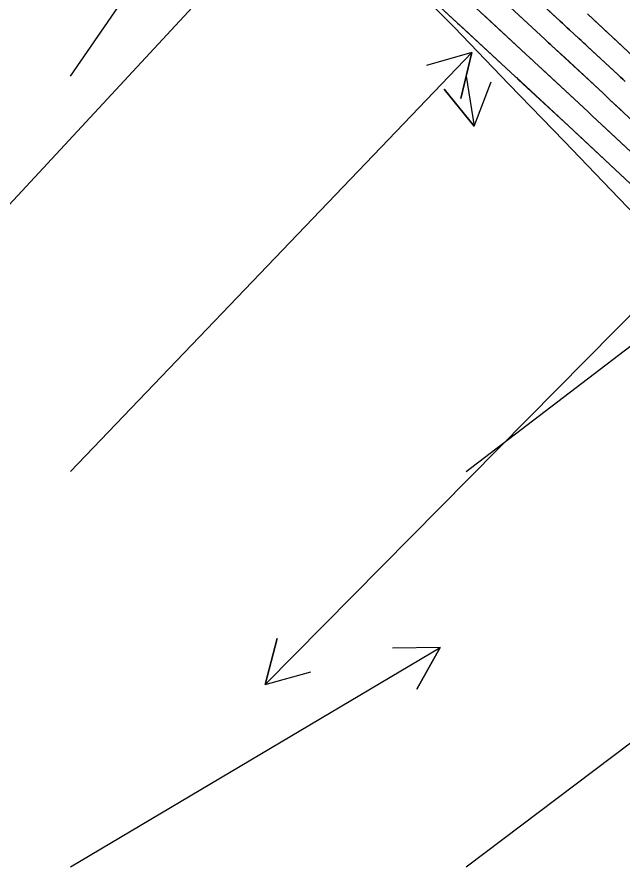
# Model space of a CAD drawing. Extents: x 954385 to 988206, y 1868364 to 1924553.
# Drawn here: x 955700.4 to 955776.9, y 1922818.9 to 1922926.4 of the extents above; entities that cross this region are included whole.
import ezdxf

# ---------------------------------------------------------------- set-up
doc = ezdxf.new("R2010")
doc.units = 0
for name, color, linetype in [('16', 7, 'Continuous'), ('24', 7, 'Continuous'), ('26', 7, 'Continuous'), ('6', 7, 'Continuous'), ('7', 7, 'Continuous')]:
    doc.layers.add(name, color=color, linetype=linetype)

msp = doc.modelspace()

# ---------------------------------------------------------------- linework, layer by layer
at = {"layer": '16'}
for points in [[(955742.21, 1922950.71), (955769.02, 1922925.86), (955769.31, 1922925.59), (955769.61, 1922925.32), (955769.9, 1922925.04), (955770.19, 1922924.77), (955776.32, 1922919.08), (955776.63, 1922918.79), (955776.93, 1922918.51), (955777.24, 1922918.22)], [(955740.3, 1922948.39), (955767.12, 1922923.53), (955767.33, 1922923.34), (955767.54, 1922923.14), (955767.75, 1922922.95), (955767.95, 1922922.76), (955774.42, 1922916.74), (955774.64, 1922916.54), (955774.86, 1922916.34), (955775.08, 1922916.13), (955775.3, 1922915.93), (955781.71, 1922909.95)], [(955737.8, 1922946.62), (955765.22, 1922921.2), (955765.35, 1922921.08), (955765.47, 1922920.97), (955765.59, 1922920.86), (955765.71, 1922920.74), (955772.53, 1922914.41), (955772.66, 1922914.29), (955772.8, 1922914.16), (955772.93, 1922914.04), (955773.07, 1922913.91), (955779.81, 1922907.62)], [(955734.97, 1922945.15), (955763.33, 1922918.86), (955763.4, 1922918.8), (955763.47, 1922918.73), (955770.63, 1922912.08), (955770.68, 1922912.04), (955770.73, 1922911.99), (955770.78, 1922911.94), (955770.83, 1922911.9), (955777.91, 1922905.29)], [(955783.38, 1922896.28), (955776.43, 1922903.47), (955769.51, 1922910.71), (955762.54, 1922917.89), (955755.6, 1922925.1), (955748.52, 1922932.17)], [(955778.22, 1922921.41), (955772.44, 1922926.78)]]:
    msp.add_lwpolyline(points, dxfattribs=at)
at = {"layer": '24'}
msp.add_lwpolyline([(955783.38, 1922896.28), (955776.43, 1922903.47), (955769.51, 1922910.71), (955762.54, 1922917.89), (955755.6, 1922925.1), (955748.52, 1922932.17)], dxfattribs=at)
at = {"layer": '26'}
for points in [[(955807.13, 1923018.93), (955642.24, 1922841.02), (955643.57, 1922846.87), (955642.24, 1922841.02), (955647.97, 1922842.79)], [(955707.13, 1922918.93), (955770.06, 1923010.3), (955769.58, 1923004.32), (955770.06, 1923010.3), (955764.64, 1923007.73)], [(955857.13, 1922968.93), (955731.71, 1922842.02), (955733.23, 1922847.83), (955731.71, 1922842.02), (955737.49, 1922843.61)], [(955757.13, 1922868.93), (955835, 1922928.42), (955832.69, 1922922.88), (955835, 1922928.42), (955829.05, 1922927.65)], [(955707.13, 1922868.93), (955757.86, 1922921.92), (955756.44, 1922916.1), (955757.86, 1922921.92), (955752.1, 1922920.25)], [(955757.13, 1922918.93), (955758.16, 1922912.6), (955754.36, 1922917.25), (955758.16, 1922912.6), (955760.29, 1922918.21)], [(955757.13, 1922818.93), (955812.39, 1922860.66), (955810.05, 1922855.13), (955812.39, 1922860.66), (955806.44, 1922859.92)], [(955707.13, 1922818.93), (955753.84, 1922846.66), (955750.9, 1922841.43), (955753.84, 1922846.66), (955747.84, 1922846.59)]]:
    msp.add_lwpolyline(points, dxfattribs=at)
at = {"layer": '6'}
msp.add_lwpolyline([(955759.21, 1922926.78), (955765.23, 1922921.2), (955765.35, 1922921.08), (955765.47, 1922920.97), (955765.59, 1922920.86), (955765.71, 1922920.74), (955766.32, 1922920.18), (955766.69, 1922919.84), (955772.53, 1922914.41), (955772.66, 1922914.29), (955772.8, 1922914.16), (955772.93, 1922914.04), (955773.07, 1922913.91), (955773.74, 1922913.28), (955774.14, 1922912.9), (955779.81, 1922907.62)], dxfattribs=at)
at = {"layer": '7'}
for points in [[(955748.82, 1922932.31), (955756.03, 1922925.63), (955756.27, 1922925.41), (955763.33, 1922918.86), (955763.4, 1922918.8), (955763.47, 1922918.73), (955763.76, 1922918.46), (955770.63, 1922912.08), (955770.68, 1922912.04), (955770.73, 1922911.99), (955770.78, 1922911.94), (955770.83, 1922911.9), (955771.23, 1922911.52), (955777.91, 1922905.29)], [(955777.24, 1922918.22), (955776.93, 1922918.51), (955776.63, 1922918.79), (955776.32, 1922919.07), (955772.55, 1922922.58), (955772.25, 1922922.85), (955771.96, 1922923.13), (955771.67, 1922923.4), (955771.37, 1922923.68), (955770.19, 1922924.77), (955769.9, 1922925.04), (955769.61, 1922925.32), (955769.31, 1922925.59), (955769.02, 1922925.86), (955765.09, 1922929.5)], [(955777.06, 1922914.29), (955776.62, 1922914.7), (955776.18, 1922915.11), (955775.3, 1922915.92), (955775.08, 1922916.13), (955774.86, 1922916.33), (955774.64, 1922916.54), (955774.42, 1922916.74), (955769.62, 1922921.21), (955769.2, 1922921.6), (955768.79, 1922921.98), (955767.95, 1922922.76), (955767.75, 1922922.95), (955767.54, 1922923.14), (955767.33, 1922923.34), (955767.12, 1922923.53), (955762.15, 1922928.14)], [(955778.22, 1922921.41), (955775.48, 1922923.95), (955775.1, 1922924.31), (955774.72, 1922924.66), (955774.34, 1922925.01), (955773.96, 1922925.37), (955772.44, 1922926.78)]]:
    msp.add_lwpolyline(points, dxfattribs=at)

doc.saveas('drawing.dxf')
